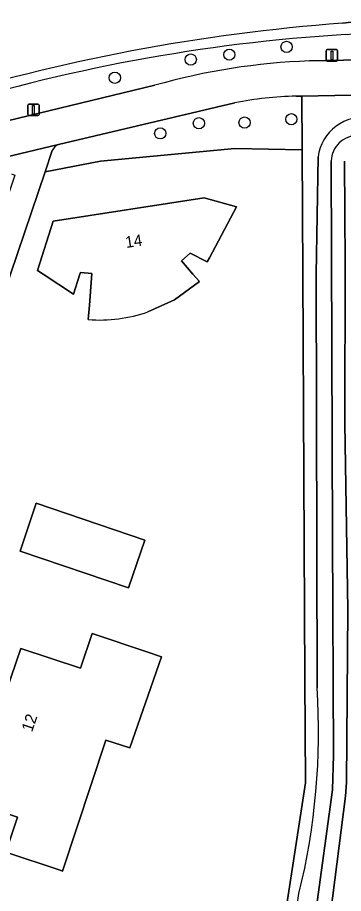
# Model space of a CAD drawing. Extents: x 163426 to 164192, y 380329 to 381641.
# Drawn here: x 164026.1 to 164054.4, y 380946 to 381022.4 of the extents above; entities that cross this region are included whole.
import ezdxf

# ---------------------------------------------------------------- set-up
doc = ezdxf.new("R2010")
doc.units = 0
for name, color, linetype in [('IMGEO_Boom', 7, 'Continuous'), ('IMGEO_Erf', 7, 'Continuous'), ('IMGEO_Fietspad_open', 7, 'Continuous'), ('IMGEO_Groenvoorziening', 7, 'Continuous'), ('IMGEO_Lichtmast', 7, 'Continuous'), ('IMGEO_Oever', 7, 'Continuous'), ('IMGEO_Pand', 7, 'Continuous'), ('IMGEO_Pand_nummerreeks', 7, 'Continuous'), ('IMGEO_Voetpad_open', 7, 'Continuous'), ('IMGEO_Waterloop', 7, 'Continuous')]:
    doc.layers.add(name, color=color, linetype=linetype)

msp = doc.modelspace()

# ---------------------------------------------------------------- linework, layer by layer
at = {"layer": 'IMGEO_Boom'}
for centre in [(164049.491, 381019.797), (164044.506, 381019.119), (164041.15, 381018.688), (164034.538, 381017.101), (164041.859, 381013.139), (164045.829, 381013.198), (164049.906, 381013.492), (164038.494, 381012.259)]:
    msp.add_circle(centre, 0.489, dxfattribs=at)
at = {"layer": 'IMGEO_Erf'}
for points in [[(164054.357, 381021.851), (164056.102, 381022.069), (164055.954, 381023.839), (164077.832, 381022.685), (164081.887, 381022.792), (164085.928, 381023.151), (164130.664, 381025.955), (164127.903, 381058.65)], [(163947.717, 380966.396), (163894.299, 380977.535), (163893.879, 380975.478), (163890.647, 380959.592), (163890.731, 380956.366), (163893.555, 380954.822), (163905.172, 380951.086), (163923.758, 380944.858), (164044.028, 380904.553), (164047.573, 380932.485), (164051.149, 380955.68), (164051.075, 380964.76), (164050.906, 381000), (164050.855, 381010.828), (164044.976, 381010.935), (164033.301, 381009.851), (164028.463, 381008.901), (164025.441, 381000), (164017.396, 380976.301), (164021.658, 380974.921), (164011.506, 380944.546), (164004.376, 380947.063), (164007.582, 380956.643)], [(164032.327, 380997.293), (164032.543, 381000.055), (164031.547, 381000.131), (164031.504, 381000), (164030.927, 380998.257), (164028.287, 381000), (164027.805, 381000.318), (164029.172, 381004.614), (164042.325, 381006.631), (164045.117, 381005.851), (164042.777, 381001.416), (164042.587, 381001.056), (164041.086, 381001.822), (164040.333, 381001.162), (164041.336, 381000), (164041.906, 380999.34), (164039.726, 380997.755), (164037.424, 380996.705)], [(164032.228, 380996.034), (164032.327, 380997.293)]]:
    msp.add_lwpolyline(points, dxfattribs=at)
for points in [[(164027.681, 380980.052), (164037.148, 380976.831), (164035.731, 380972.664), (164026.295, 380975.873)], [(164021.9, 380958.819), (164022.019, 380959.173), (164023.414, 380958.705), (164025.516, 380964.901), (164026.359, 380967.387), (164031.562, 380965.661), (164032.575, 380968.691), (164037.312, 380967.088), (164038.607, 380966.65), (164035.837, 380958.713), (164033.755, 380959.401), (164029.983, 380947.987), (164029.783, 380948.054), (164025.041, 380949.641), (164026.07, 380952.677), (164020.471, 380954.574)]]:
    msp.add_lwpolyline(points, close=True, dxfattribs=at)
for centre, radius, start, end in [((164066.317, 380859.787), 162.505, 94.22056, 107.2752), ((164033.189, 381009.046), 13.047, 265.77574, 288.94092)]:
    msp.add_arc(centre, radius, start, end, dxfattribs=at)
at = {"layer": 'IMGEO_Fietspad_open'}
for points in [[(164076.579, 381019.063), (164051.479, 381018.565)], [(164038.024, 381016.446), (164022.398, 381012.694), (164000, 381007.225), (163979.878, 381002.33), (163970.33, 381000), (163969.654, 380999.835)], [(164050.323, 381015.504), (164050.83, 381015.503), (164076.638, 381016.014)], [(163973.446, 380997.596), (163983.281, 381000), (164000, 381004.087), (164024.271, 381010.02), (164029.636, 381011.297), (164044.978, 381014.921)]]:
    msp.add_lwpolyline(points, dxfattribs=at)
for centre, radius, start, end in [((164053.36, 380962.843), 55.754, 91.93364, 105.96613), ((164050.96, 380984.87), 30.641, 91.1914, 101.25833)]:
    msp.add_arc(centre, radius, start, end, dxfattribs=at)
at = {"layer": 'IMGEO_Groenvoorziening'}
for points in [[(164051.479, 381018.565), (164076.579, 381019.063)], [(164018.294, 381014.111), (164011.14, 381013.031), (164008.796, 381014.693), (164000, 381012.925), (163988.801, 381010.675), (163968.142, 381005.578), (163965.814, 381005.004), (163969.531, 381000), (163969.654, 380999.835), (163970.33, 381000), (163979.878, 381002.33), (164000, 381007.225), (164022.398, 381012.694), (164038.024, 381016.446)], [(164076.638, 381016.014), (164050.83, 381015.503), (164050.855, 381010.828), (164050.906, 381000), (164051.075, 380964.76), (164051.149, 380955.68), (164047.573, 380932.485), (164044.028, 380904.553), (164043.903, 380903.564), (164044.304, 380902.982), (164050.569, 380946.036)], [(164029.093, 381010.758), (164028.463, 381008.901), (164033.301, 381009.851), (164044.976, 381010.935), (164050.855, 381010.828), (164050.83, 381015.503), (164050.323, 381015.504)], [(164044.978, 381014.921), (164029.636, 381011.297)], [(164052.152, 380963.943), (164052.069, 381000), (164052.232, 381010.226)]]:
    msp.add_lwpolyline(points, dxfattribs=at)
for centre, radius, start, end in [((164063.698, 380870.896), 150.24, 93.46108, 107.59041), ((164053.36, 380962.843), 55.754, 91.93364, 105.96613), ((164050.96, 380984.87), 30.641, 91.1914, 101.25833), ((164056.179, 381009.686), 3.984, 81.32229, 172.20759), ((164030.033, 381010.354), 1.023, 112.82108, 156.7553), ((163993.23, 380960.128), 59.045, 346.19192, 3.70431)]:
    msp.add_arc(centre, radius, start, end, dxfattribs=at)
at = {"layer": 'IMGEO_Lichtmast'}
for p, q in [((164052.938, 381018.655), (164052.938, 381019.455)), ((164052.938, 381019.455), (164052.938, 381018.655)), ((164053.038, 381019.555), (164053.828, 381019.555)), ((164053.828, 381019.555), (164053.038, 381019.555)), ((164053.928, 381019.455), (164053.928, 381018.655)), ((164053.928, 381018.655), (164053.928, 381019.455)), ((164053.828, 381018.555), (164053.038, 381018.555)), ((164053.038, 381018.555), (164053.828, 381018.555)), ((164026.957, 381013.905), (164026.957, 381014.705)), ((164026.957, 381014.705), (164026.957, 381013.905)), ((164027.057, 381014.805), (164027.847, 381014.805)), ((164027.847, 381014.805), (164027.057, 381014.805)), ((164027.947, 381014.705), (164027.947, 381013.905)), ((164027.947, 381013.905), (164027.947, 381014.705)), ((164027.847, 381013.805), (164027.057, 381013.805)), ((164027.057, 381013.805), (164027.847, 381013.805))]:
    msp.add_line(p, q, dxfattribs=at)
for points in [[(164053.358, 381019.43), (164053.508, 381019.43), (164053.508, 381018.68), (164053.358, 381018.68), (164053.358, 381019.43)], [(164027.377, 381014.68), (164027.527, 381014.68), (164027.527, 381013.93), (164027.377, 381013.93), (164027.377, 381014.68)]]:
    msp.add_lwpolyline(points, dxfattribs=at)
for centre, start, end in [((164053.038, 381019.455), 90, 180), ((164053.038, 381019.455), 90, 180), ((164053.828, 381019.455), 0, 90), ((164053.828, 381019.455), 360, 90), ((164053.038, 381018.655), 180, 270), ((164053.038, 381018.655), 180, 270), ((164053.828, 381018.655), 270, 0), ((164053.828, 381018.655), 270, 0), ((164027.057, 381014.705), 90, 180), ((164027.057, 381014.705), 90, 180), ((164027.847, 381014.705), 0, 90), ((164027.847, 381014.705), 360, 90), ((164027.057, 381013.905), 180, 270), ((164027.057, 381013.905), 180, 270), ((164027.847, 381013.905), 270, 0), ((164027.847, 381013.905), 270, 0)]:
    msp.add_arc(centre, 0.1, start, end, dxfattribs=at)
at = {"layer": 'IMGEO_Oever'}
for points in [[(164045.542, 380902.477), (164051.189, 380938.298), (164053.489, 380955.054), (164053.571, 380958.093), (164053.489, 380977.149), (164053.386, 381009.859)], [(164054.531, 381009.839), (164054.592, 381000.886), (164054.572, 380986.964), (164054.818, 380970.783), (164054.695, 380955.711), (164054.613, 380954.52), (164052.929, 380941.296), (164050.629, 380926.943), (164048.699, 380913.843), (164046.707, 380901.338)], [(164052.232, 381010.226), (164052.069, 381000), (164052.152, 380963.943)]]:
    msp.add_lwpolyline(points, dxfattribs=at)
for centre, radius, start, end in [((164056.179, 381009.686), 3.984, 81.32229, 172.20759), ((164055.625, 381009.817), 2.239, 88.43944, 178.93639), ((163993.23, 380960.128), 59.045, 346.19192, 3.70431)]:
    msp.add_arc(centre, radius, start, end, dxfattribs=at)
at = {"layer": 'IMGEO_Pand'}
msp.add_lwpolyline([(164037.424, 380996.705), (164039.726, 380997.755), (164041.906, 380999.34), (164041.336, 381000), (164040.333, 381001.162), (164041.086, 381001.822), (164042.587, 381001.056), (164042.777, 381001.416), (164045.117, 381005.851), (164042.325, 381006.631), (164029.172, 381004.614), (164027.805, 381000.318), (164028.287, 381000), (164030.927, 380998.257), (164031.504, 381000), (164031.547, 381000.131), (164032.543, 381000.055), (164032.327, 380997.293), (164032.228, 380996.034)], dxfattribs=at)
for points in [[(164035.731, 380972.664), (164037.148, 380976.831), (164027.681, 380980.052), (164026.295, 380975.873)], [(164021.9, 380958.819), (164020.471, 380954.574), (164026.07, 380952.677), (164025.041, 380949.641), (164029.783, 380948.054), (164029.983, 380947.987), (164033.755, 380959.401), (164035.837, 380958.713), (164038.607, 380966.65), (164037.312, 380967.088), (164032.575, 380968.691), (164031.562, 380965.661), (164026.359, 380967.387), (164025.516, 380964.901), (164023.414, 380958.705), (164022.019, 380959.173)]]:
    msp.add_lwpolyline(points, close=True, dxfattribs=at)
msp.add_arc((164033.189, 381009.046), 13.047, 265.77574, 288.94092, dxfattribs=at)
at = {"layer": 'IMGEO_Voetpad_open'}
for points in [[(164029.636, 381011.297), (164024.271, 381010.02)], [(164025.538, 381008.722), (164025.84, 381008.617), (164022.906, 381000), (164015.09, 380977.048), (164017.396, 380976.301), (164025.441, 381000), (164028.463, 381008.901), (164029.093, 381010.758)]]:
    msp.add_lwpolyline(points, dxfattribs=at)
msp.add_arc((164030.033, 381010.354), 1.023, 112.82108, 156.7553, dxfattribs=at)
at = {"layer": 'IMGEO_Waterloop'}
for points in [[(164054.628, 381020.862), (164057.296, 381021.095), (164057.316, 381022.101), (164077.549, 381021.635), (164082.482, 381021.699), (164131.208, 381024.463), (164131.108, 381025.22), (164131.009, 381025.977), (164130.664, 381025.955), (164085.928, 381023.151), (164081.887, 381022.792), (164077.832, 381022.685), (164055.954, 381023.839), (164056.102, 381022.069), (164054.357, 381021.851)], [(164053.386, 381009.859), (164053.489, 380977.149), (164053.571, 380958.093), (164053.489, 380955.054), (164051.189, 380938.298), (164045.542, 380902.477)], [(164046.707, 380901.338), (164048.699, 380913.843), (164050.629, 380926.943), (164052.929, 380941.296), (164054.613, 380954.52), (164054.695, 380955.711), (164054.818, 380970.783), (164054.572, 380986.964), (164054.592, 381000.886), (164054.531, 381009.839)]]:
    msp.add_lwpolyline(points, dxfattribs=at)
for centre, radius, start, end in [((164066.317, 380859.787), 162.505, 94.22056, 107.2752), ((164063.698, 380870.896), 150.24, 93.46108, 107.59041), ((164055.625, 381009.817), 2.239, 88.43944, 178.93639)]:
    msp.add_arc(centre, radius, start, end, dxfattribs=at)

# ---------------------------------------------------------------- texts
at = {"layer": 'IMGEO_Pand_nummerreeks'}
for s, rotation, p in [('14', 8.71833, (164035.519, 381002.269)), ('12', 71.26043, (164027.333, 380960.05))]:
    msp.add_text(s, height=1, rotation=rotation, dxfattribs=at).set_placement(p)

doc.saveas('drawing.dxf')
